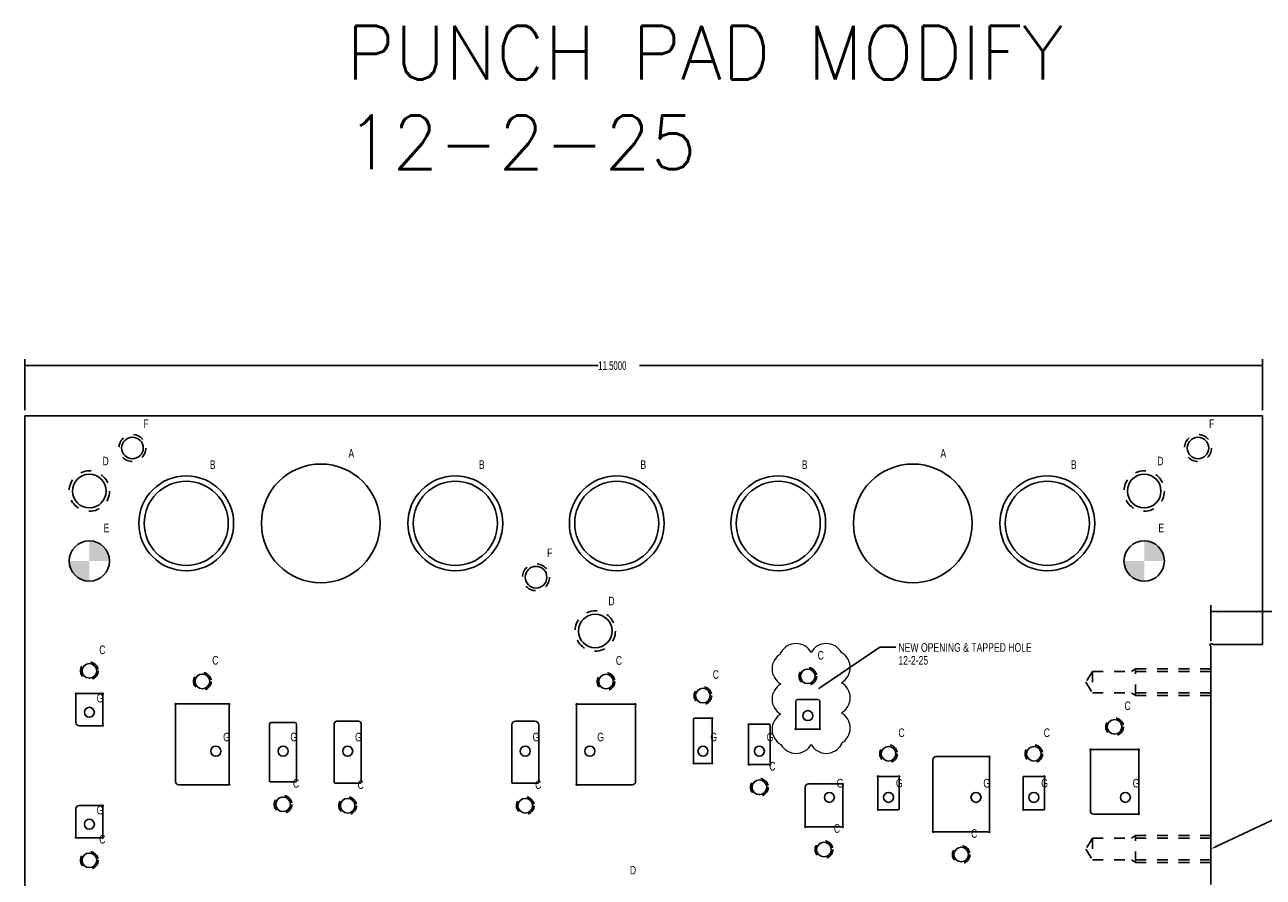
# Model space of a CAD drawing. Header units: inches. Extents: x 1880 to 2363, y -453 to -54.
# Tile 969 of 1056: x 2132 to 2144, y -296 to -288. Entities that reach past the tile are written whole.
import ezdxf

# ---------------------------------------------------------------- set-up
doc = ezdxf.new("R2010")
doc.units = ezdxf.units.IN
doc.header["$LTSCALE"] = 0.5
doc.header["$MEASUREMENT"] = 0
doc.linetypes.add('HIDDEN', pattern=[0.225, 0.15, -0.075])
for name, color, linetype in [('SID-M-D', 42, 'Continuous'), ('SID-M-F', 202, 'Continuous'), ('SID-M-H', 4, 'HIDDEN'), ('SID-M-M', 233, 'Continuous'), ('SID-M-S', 105, 'Continuous'), ('SID-M-S2', 1, 'Continuous')]:
    doc.layers.add(name, color=color, linetype=linetype)
doc.styles.add('SLDTEXTSTYLE0', font='TXT', dxfattribs={"width": 0.595745})
doc.styles.add('T', font='romans.shx')

# ---------------------------------------------------------------- blocks, each defined once
blk = doc.blocks.new('_Dot')
at = {"color": 0, "linetype": 'ByBlock', "lineweight": -2}
blk.add_line((-0.5, 0), (-1, 0), dxfattribs=at)
at = {"color": 0, "linetype": 'ByBlock', "const_width": 0.5}
blk.add_lwpolyline([(-0.25, 0, 1), (0.25, 0, 1)], format="xyb", close=True, dxfattribs=at)

msp = doc.modelspace()

# ---------------------------------------------------------------- hatches: boundary and pattern name
at = {"layer": 'SID-M-F'}
h = msp.add_hatch(color=256, dxfattribs=at)
edge = h.paths.add_edge_path(flags=0)
edge.add_arc((2132.76641, -292.94812), 0.1875, 0, 90)
edge.add_line((2132.76641, -292.76062), (2132.76641, -292.94812))
edge.add_line((2132.76641, -292.94812), (2132.95391, -292.94812))
h = msp.add_hatch(color=256, dxfattribs=at)
edge = h.paths.add_edge_path(flags=0)
edge.add_arc((2142.56641, -292.94812), 0.1875, 0, 90)
edge.add_line((2142.56641, -292.76062), (2142.56641, -292.94812))
edge.add_line((2142.56641, -292.94812), (2142.75391, -292.94812))
h = msp.add_hatch(color=256, dxfattribs=at)
edge = h.paths.add_edge_path(flags=0)
edge.add_arc((2132.76641, -292.94812), 0.1875, 180, 270)
edge.add_line((2132.76641, -293.13562), (2132.76641, -292.94812))
edge.add_line((2132.76641, -292.94812), (2132.57891, -292.94812))
h = msp.add_hatch(color=256, dxfattribs=at)
edge = h.paths.add_edge_path(flags=0)
edge.add_arc((2142.56641, -292.94812), 0.1875, 180, 270)
edge.add_line((2142.56641, -293.13562), (2142.56641, -292.94812))
edge.add_line((2142.56641, -292.94812), (2142.37891, -292.94812))

# ---------------------------------------------------------------- linework, layer by layer
at = {"color": 0, "linetype": 'Continuous', "lineweight": 0}
for centre in [(2132.76641, -292.94812), (2142.56641, -292.94812)]:
    msp.add_circle(centre, 0.1875, dxfattribs=at)
at = {"color": 1, "linetype": 'Continuous', "lineweight": 18}
for centre, radius, start, end in [((2139.3319, -293.875), 0.1604, 28.955024, 151.044976), ((2139.6126, -293.875), 0.1604, 28.955024, 151.044976), ((2139.26921, -293.9499), 0.1604, 118.955024, 241.044976), ((2139.19493, -293.80345), 0.00697, 118.955024, 241.044976), ((2139.67529, -293.9377), 0.1604, 298.955024, 61.044976), ((2139.26921, -294.2306), 0.1604, 118.955024, 241.044976), ((2139.67529, -294.21839), 0.1604, 298.955024, 61.044976), ((2139.26921, -294.51129), 0.1604, 118.955024, 241.044976), ((2139.67529, -294.49909), 0.1604, 298.955024, 61.044976), ((2139.3319, -294.57399), 0.1604, 208.955024, 331.044976), ((2139.6126, -294.57399), 0.1604, 208.955024, 331.044976), ((2139.74957, -294.64553), 0.00697, 298.955024, 61.044976)]:
    msp.add_arc(centre, radius, start, end, dxfattribs=at)
at = {"layer": 'SID-M-D'}
for p, q in [((2132.16641, -291.54812), (2132.16641, -291.07178)), ((2143.66641, -291.54812), (2143.66641, -291.07178)), ((2132.16641, -291.13178), (2137.49375, -291.13178)), ((2143.66641, -291.13178), (2137.87798, -291.13178)), ((2143.18608, -293.69248), (2143.18608, -293.35764)), ((2143.18608, -293.41764), (2143.66641, -293.41764)), ((2143.66641, -293.41764), (2143.92711, -293.41764)), ((2139.56318, -294.11892), (2140.11066, -293.74681)), ((2140.11066, -293.74681), (2140.26066, -293.74681)), ((2143.24041, -295.59766), (2144.0978, -295.19585))]:
    msp.add_line(p, q, dxfattribs=at)
for points in [[(2132.16641, -291.13178), (2132.22641, -291.14101), (2132.22641, -291.12255)], [(2143.66641, -291.13178), (2143.60641, -291.12255), (2143.60641, -291.14101)], [(2143.18608, -293.41764), (2143.24608, -293.42687), (2143.24608, -293.40841)], [(2143.66641, -293.41764), (2143.60641, -293.40841), (2143.60641, -293.42687)], [(2143.24465, -295.60671), (2143.18608, -295.62312), (2143.24465, -295.60671), (2143.23616, -295.5886)]]:
    msp.add_solid(points, dxfattribs=at)
at = {"layer": 'SID-M-H'}
for p, q in [((2142.08608, -293.97262), (2142.02569, -294.07312)), ((2142.08608, -293.97262), (2142.08608, -294.17362)), ((2143.18608, -293.97262), (2142.08608, -293.97262)), ((2142.48608, -293.94812), (2142.44933, -293.97262)), ((2143.18608, -293.94812), (2142.48608, -293.94812)), ((2142.02569, -294.07312), (2142.08608, -294.17362)), ((2142.08608, -294.17362), (2143.18608, -294.17362)), ((2142.44933, -294.17362), (2142.48608, -294.19812)), ((2142.48608, -294.19812), (2142.48608, -294.19641)), ((2142.48608, -294.19812), (2143.18608, -294.19812)), ((2142.08608, -295.52262), (2142.02569, -295.62312)), ((2142.08608, -295.52262), (2142.08608, -295.72362)), ((2143.18608, -295.52262), (2142.08608, -295.52262)), ((2142.48608, -295.49812), (2142.44933, -295.52262)), ((2143.18608, -295.49812), (2142.48608, -295.49812)), ((2142.02569, -295.62312), (2142.08608, -295.72362)), ((2142.08608, -295.72362), (2143.18608, -295.72362)), ((2142.44933, -295.72362), (2142.48608, -295.74812)), ((2142.48608, -295.74812), (2142.48608, -295.74641)), ((2142.48608, -295.74812), (2143.18608, -295.74812))]:
    msp.add_line(p, q, dxfattribs=at)
for centre, radius in [((2133.16641, -291.89812), 0.125), ((2143.06641, -291.89812), 0.125), ((2132.76641, -292.29812), 0.1875), ((2142.56641, -292.29812), 0.1875), ((2136.91641, -293.09812), 0.125), ((2137.46641, -293.59812), 0.1875), ((2132.76641, -293.96812), 0.082), ((2139.44141, -294.01902), 0.082), ((2133.81641, -294.06562), 0.082), ((2137.56641, -294.06746), 0.082), ((2138.46641, -294.19812), 0.082), ((2142.29141, -294.48812), 0.082), ((2140.19141, -294.73812), 0.082), ((2141.54141, -294.73812), 0.082), ((2138.99141, -295.04946), 0.082), ((2134.56641, -295.20812), 0.082), ((2135.16641, -295.22062), 0.082), ((2136.81641, -295.22062), 0.082), ((2139.59141, -295.62812), 0.082), ((2132.76641, -295.72812), 0.082), ((2140.86641, -295.67473), 0.082)]:
    msp.add_circle(centre, radius, dxfattribs=at)
for points in [[(2142.48606, -294.19641), (2142.48608, -294.18305), (2142.48608, -294.15778), (2142.48608, -294.12333), (2142.48608, -294.08344), (2142.48608, -294.04243), (2142.48608, -294.00475), (2142.48608, -293.97448), (2142.48608, -293.95489), (2142.48608, -293.94812), (2142.48608, -293.94945), (2142.48608, -293.94812)], [(2142.48606, -295.74641), (2142.48608, -295.73305), (2142.48608, -295.70778), (2142.48608, -295.67333), (2142.48608, -295.63344), (2142.48608, -295.59243), (2142.48608, -295.55475), (2142.48608, -295.52448), (2142.48608, -295.50489), (2142.48608, -295.49812), (2142.48608, -295.49945), (2142.48608, -295.49812)]]:
    msp.add_open_spline(points, degree=3, knots=[0, 0, 0, 0, 0.11111112, 0.22222223, 0.33333334, 0.44444445, 0.55555556, 0.66666667, 0.77777778, 0.88888889, 1, 1, 1, 1], dxfattribs=at)
at = {"layer": 'SID-M-M'}
for centre in [(2132.76641, -294.35312), (2139.44141, -294.38402), (2133.94141, -294.71446), (2134.56641, -294.71446), (2135.16641, -294.71446), (2136.81641, -294.71446), (2137.41641, -294.71446), (2138.46741, -294.71446), (2138.99141, -294.71446), (2139.64141, -295.14312), (2140.19141, -295.14312), (2141.00391, -295.14312), (2141.54141, -295.14312), (2142.39141, -295.14312), (2132.76641, -295.39312)]:
    msp.add_circle(centre, 0.0465, dxfattribs=at)
at = {"layer": 'SID-M-S'}
for p, q in [((2132.16641, -291.59812), (2132.16641, -298.09812)), ((2143.66641, -291.59812), (2132.16641, -291.59812)), ((2143.66641, -293.72312), (2143.66641, -291.59812)), ((2143.18608, -295.95376), (2143.18608, -293.74248)), ((2143.20544, -293.72312), (2143.66641, -293.72312)), ((2132.64141, -294.44812), (2132.64141, -294.18907)), ((2132.65236, -294.17812), (2132.88045, -294.17812)), ((2132.89141, -294.18907), (2132.89141, -294.46716)), ((2133.56641, -294.99562), (2133.56641, -294.28657)), ((2133.57736, -294.27562), (2134.05545, -294.27562)), ((2134.06641, -294.28657), (2134.06641, -295.01466)), ((2137.29141, -294.28842), (2137.29141, -295.01651)), ((2137.83045, -294.27746), (2137.30236, -294.27746)), ((2137.84141, -294.99746), (2137.84141, -294.28842)), ((2139.32891, -294.49806), (2139.32891, -294.25402)), ((2139.34891, -294.23402), (2139.53391, -294.23402)), ((2139.55391, -294.25402), (2139.55391, -294.49806)), ((2135.26641, -294.43562), (2135.06641, -294.43562)), ((2136.90641, -294.43562), (2136.72641, -294.43562)), ((2138.37991, -294.41812), (2138.37991, -294.81716)), ((2138.54195, -294.40812), (2138.38991, -294.40812)), ((2138.55291, -294.81716), (2138.55291, -294.41907)), ((2132.88045, -294.47812), (2132.67141, -294.47812)), ((2134.44141, -294.46312), (2134.44141, -294.99312)), ((2134.67641, -294.44812), (2134.45641, -294.44812)), ((2134.69141, -294.99312), (2134.69141, -294.46312)), ((2135.04141, -294.46062), (2135.04141, -295.00062)), ((2135.29141, -295.00062), (2135.29141, -294.46062)), ((2136.69141, -294.47062), (2136.69141, -295.00562)), ((2136.94141, -295.00562), (2136.94141, -294.47062)), ((2138.89141, -294.47541), (2138.89141, -294.8285)), ((2139.08141, -294.46446), (2138.90236, -294.46446)), ((2139.09141, -294.8285), (2139.09141, -294.47446)), ((2139.54295, -294.50902), (2139.33986, -294.50902)), ((2141.11795, -294.76473), (2140.63391, -294.76473)), ((2141.12891, -295.45378), (2141.12891, -294.77569)), ((2142.06641, -294.70907), (2142.06641, -295.26812)), ((2142.50545, -294.69812), (2142.07736, -294.69812)), ((2142.51641, -295.28716), (2142.51641, -294.70907)), ((2138.39086, -294.82812), (2138.54195, -294.82812)), ((2138.90236, -294.83946), (2139.08045, -294.83946)), ((2140.60391, -294.79473), (2140.60391, -295.45378)), ((2134.44641, -294.99812), (2134.68641, -294.99812)), ((2135.05141, -295.01062), (2135.28141, -295.01062)), ((2136.69641, -295.01062), (2136.93641, -295.01062)), ((2140.09141, -294.95907), (2140.09141, -295.24716)), ((2140.28045, -294.94812), (2140.10236, -294.94812)), ((2140.29141, -295.24812), (2140.29141, -294.95907)), ((2141.44141, -294.94812), (2141.44141, -295.24716)), ((2141.63045, -294.94812), (2141.44141, -294.94812)), ((2141.64141, -295.24812), (2141.64141, -294.95907)), ((2134.05545, -295.02562), (2133.59641, -295.02562)), ((2137.30236, -295.02746), (2137.81141, -295.02746)), ((2139.41641, -295.04812), (2139.41641, -295.40716)), ((2139.75545, -295.01812), (2139.44641, -295.01812)), ((2139.76641, -295.40716), (2139.76641, -295.02907)), ((2132.67141, -295.21812), (2132.88045, -295.21812)), ((2132.89141, -295.22907), (2132.89141, -295.50716)), ((2132.64141, -295.50716), (2132.64141, -295.24812)), ((2140.10236, -295.25812), (2140.28141, -295.25812)), ((2141.45236, -295.25812), (2141.63141, -295.25812)), ((2142.09641, -295.29812), (2142.50545, -295.29812)), ((2139.42736, -295.41812), (2139.75545, -295.41812)), ((2140.61486, -295.46473), (2141.11795, -295.46473)), ((2132.88045, -295.51812), (2132.65236, -295.51812))]:
    msp.add_line(p, q, dxfattribs=at)
for centre, radius in [((2133.16641, -291.89812), 0.1005), ((2143.06641, -291.89812), 0.1005), ((2134.91641, -292.59812), 0.55118), ((2140.41641, -292.59812), 0.55118), ((2132.76641, -292.29812), 0.15625), ((2133.66641, -292.59812), 0.44063), ((2133.66641, -292.59812), 0.39062), ((2136.16641, -292.59812), 0.44063), ((2136.16641, -292.59812), 0.39062), ((2137.66641, -292.59812), 0.44063), ((2137.66641, -292.59812), 0.39063), ((2139.16641, -292.59812), 0.44063), ((2139.16641, -292.59812), 0.39063), ((2141.66641, -292.59812), 0.44062), ((2141.66641, -292.59812), 0.39062), ((2142.56641, -292.29812), 0.15625), ((2132.76641, -292.94812), 0.1875), ((2142.56641, -292.94812), 0.1875), ((2136.91641, -293.09812), 0.1005), ((2137.46641, -293.59812), 0.15625), ((2132.76641, -293.96812), 0.068), ((2139.44141, -294.01902), 0.068), ((2133.81641, -294.06562), 0.068), ((2137.56641, -294.06746), 0.068), ((2138.46641, -294.19812), 0.068), ((2142.29141, -294.48812), 0.068), ((2140.19141, -294.73812), 0.068), ((2141.54141, -294.73812), 0.068), ((2138.99141, -295.04946), 0.068), ((2134.56641, -295.20812), 0.068), ((2135.16641, -295.22062), 0.068), ((2136.81641, -295.22062), 0.068), ((2139.59141, -295.62812), 0.068), ((2132.76641, -295.72812), 0.068), ((2140.86641, -295.67473), 0.068)]:
    msp.add_circle(centre, radius, dxfattribs=at)
for centre, radius, start, end in [((2143.19108, -293.72812), 0.0125, 34.849905, 235.150095), ((2143.18108, -293.74248), 0.005, 0, 55.150095), ((2143.20544, -293.71812), 0.005, 214.849905, 270), ((2132.64353, -294.18024), 0.006, 42.592273, 227.407727), ((2132.63541, -294.18907), 0.006, 0, 47.407727), ((2132.65236, -294.17212), 0.006, 222.592273, 270), ((2132.88045, -294.17212), 0.006, 270, 317.407727), ((2132.88929, -294.18024), 0.006, 312.592273, 137.407727), ((2132.89741, -294.18907), 0.006, 132.592273, 180), ((2133.56853, -294.27774), 0.006, 42.592273, 227.407727), ((2133.56041, -294.28657), 0.006, 0, 47.407727), ((2133.57736, -294.26962), 0.006, 222.592273, 270), ((2134.05545, -294.26962), 0.006, 270, 317.407727), ((2134.06429, -294.27774), 0.006, 312.592273, 137.407727), ((2134.07241, -294.28657), 0.006, 132.592273, 180), ((2137.29353, -294.27958), 0.006, 42.592273, 227.407727), ((2137.28541, -294.28842), 0.006, 0, 47.407727), ((2137.30236, -294.27146), 0.006, 222.592273, 270), ((2137.83045, -294.27146), 0.006, 270, 317.407727), ((2137.83929, -294.27958), 0.006, 312.592273, 137.407727), ((2137.84741, -294.28842), 0.006, 132.592273, 180), ((2139.34891, -294.25402), 0.02, 90, 180), ((2139.53391, -294.25402), 0.02, 0, 90), ((2135.06641, -294.46062), 0.025, 90, 180), ((2135.26641, -294.46062), 0.025, 0, 90), ((2136.72641, -294.47062), 0.035, 90, 180), ((2136.90641, -294.47062), 0.035, 0, 90), ((2138.38991, -294.41812), 0.01, 90, 180), ((2138.54195, -294.40212), 0.006, 270, 317.407727), ((2138.55079, -294.41024), 0.006, 312.592273, 137.407727), ((2138.55891, -294.41907), 0.006, 132.592273, 180), ((2132.67141, -294.44812), 0.03, 180, 270), ((2132.88045, -294.48412), 0.006, 42.592273, 90), ((2132.88929, -294.476), 0.006, 222.592273, 47.407727), ((2132.89741, -294.46716), 0.006, 180, 227.407727), ((2134.45641, -294.46312), 0.015, 90, 180), ((2134.67641, -294.46312), 0.015, 0, 90), ((2138.89353, -294.46658), 0.006, 42.592273, 227.407727), ((2138.88541, -294.47541), 0.006, 0, 47.407727), ((2138.90236, -294.45846), 0.006, 222.592273, 270), ((2139.08141, -294.47446), 0.01, 0, 90), ((2139.33103, -294.5069), 0.006, 132.592273, 317.407727), ((2139.32291, -294.49806), 0.006, 312.592273, 0), ((2139.33986, -294.51502), 0.006, 90, 137.407727), ((2139.54295, -294.51502), 0.006, 42.592273, 90), ((2139.55179, -294.5069), 0.006, 222.592273, 47.407727), ((2139.55991, -294.49806), 0.006, 180, 227.407727), ((2140.63391, -294.79473), 0.03, 90, 180), ((2141.11795, -294.75873), 0.006, 270, 317.407727), ((2141.12679, -294.76685), 0.006, 312.592273, 137.407727), ((2141.13491, -294.77569), 0.006, 132.592273, 180), ((2142.06853, -294.70024), 0.006, 42.592273, 227.407727), ((2142.06041, -294.70907), 0.006, 0, 47.407727), ((2142.07736, -294.69212), 0.006, 222.592273, 270), ((2142.50545, -294.69212), 0.006, 270, 317.407727), ((2142.51429, -294.70024), 0.006, 312.592273, 137.407727), ((2142.52241, -294.70907), 0.006, 132.592273, 180), ((2138.38203, -294.826), 0.006, 132.592273, 317.407727), ((2138.37391, -294.81716), 0.006, 312.592273, 0), ((2138.39086, -294.83412), 0.006, 90, 137.407727), ((2138.54195, -294.83412), 0.006, 42.592273, 90), ((2138.55079, -294.826), 0.006, 222.592273, 47.407727), ((2138.55891, -294.81716), 0.006, 180, 227.407727), ((2138.89353, -294.83734), 0.006, 132.592273, 317.407727), ((2138.88541, -294.8285), 0.006, 312.592273, 0), ((2138.90236, -294.84546), 0.006, 90, 137.407727), ((2139.08045, -294.84546), 0.006, 42.592273, 90), ((2139.08929, -294.83734), 0.006, 222.592273, 47.407727), ((2139.09741, -294.8285), 0.006, 180, 227.407727), ((2133.59641, -294.99562), 0.03, 180, 270), ((2134.07241, -295.01466), 0.006, 180, 227.407727), ((2134.44641, -294.99312), 0.005, 180, 270), ((2134.68641, -294.99312), 0.005, 270, 0), ((2135.05141, -295.00062), 0.01, 180, 270), ((2135.28141, -295.00062), 0.01, 270, 0), ((2136.69641, -295.00562), 0.005, 180, 270), ((2136.93641, -295.00562), 0.005, 270, 0), ((2137.28541, -295.01651), 0.006, 312.592273, 0), ((2137.81141, -294.99746), 0.03, 270, 0), ((2139.75545, -295.01212), 0.006, 270, 317.407727), ((2139.76429, -295.02024), 0.006, 312.592273, 137.407727), ((2140.09353, -294.95024), 0.006, 42.592273, 227.407727), ((2140.08541, -294.95907), 0.006, 0, 47.407727), ((2140.10236, -294.94212), 0.006, 222.592273, 270), ((2140.28045, -294.94212), 0.006, 270, 317.407727), ((2140.28929, -294.95024), 0.006, 312.592273, 137.407727), ((2140.29741, -294.95907), 0.006, 132.592273, 180), ((2141.63045, -294.94212), 0.006, 270, 317.407727), ((2141.63929, -294.95024), 0.006, 312.592273, 137.407727), ((2141.64741, -294.95907), 0.006, 132.592273, 180), ((2134.05545, -295.03162), 0.006, 42.592273, 90), ((2134.06429, -295.0235), 0.006, 222.592273, 47.407727), ((2137.29353, -295.02534), 0.006, 132.592273, 317.407727), ((2137.30236, -295.03346), 0.006, 90, 137.407727), ((2139.44641, -295.04812), 0.03, 90, 180), ((2139.77241, -295.02907), 0.006, 132.592273, 180), ((2132.67141, -295.24812), 0.03, 90, 180), ((2132.88045, -295.21212), 0.006, 270, 317.407727), ((2132.88929, -295.22024), 0.006, 312.592273, 137.407727), ((2132.89741, -295.22907), 0.006, 132.592273, 180), ((2140.09353, -295.256), 0.006, 132.592273, 317.407727), ((2140.08541, -295.24716), 0.006, 312.592273, 0), ((2140.10236, -295.26412), 0.006, 90, 137.407727), ((2140.28141, -295.24812), 0.01, 270, 0), ((2141.44353, -295.256), 0.006, 132.592273, 317.407727), ((2141.43541, -295.24716), 0.006, 312.592273, 0), ((2141.45236, -295.26412), 0.006, 90, 137.407727), ((2141.63141, -295.24812), 0.01, 270, 0), ((2142.09641, -295.26812), 0.03, 180, 270), ((2142.50545, -295.30412), 0.006, 42.592273, 90), ((2142.51429, -295.296), 0.006, 222.592273, 47.407727), ((2142.52241, -295.28716), 0.006, 180, 227.407727), ((2139.41853, -295.416), 0.006, 132.592273, 317.407727), ((2139.41041, -295.40716), 0.006, 312.592273, 0), ((2139.42736, -295.42412), 0.006, 90, 137.407727), ((2139.75545, -295.42412), 0.006, 42.592273, 90), ((2139.76429, -295.416), 0.006, 222.592273, 47.407727), ((2139.77241, -295.40716), 0.006, 180, 227.407727), ((2140.60603, -295.46261), 0.006, 132.592273, 317.407727), ((2140.59791, -295.45378), 0.006, 312.592273, 0), ((2140.61486, -295.47073), 0.006, 90, 137.407727), ((2141.11795, -295.47073), 0.006, 42.592273, 90), ((2141.12679, -295.46261), 0.006, 222.592273, 47.407727), ((2141.13491, -295.45378), 0.006, 180, 227.407727), ((2132.64353, -295.516), 0.006, 132.592273, 317.407727), ((2132.63541, -295.50716), 0.006, 312.592273, 0), ((2132.65236, -295.52412), 0.006, 90, 137.407727), ((2132.88045, -295.52412), 0.006, 42.592273, 90), ((2132.88929, -295.516), 0.006, 222.592273, 47.407727), ((2132.89741, -295.50716), 0.006, 180, 227.407727)]:
    msp.add_arc(centre, radius, start, end, dxfattribs=at)

# ---------------------------------------------------------------- block references
at = {"layer": 'SID-M-D', "xscale": 0.01846153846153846, "yscale": 0.01846153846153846, "zscale": 0.01846153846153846, "rotation": 214.2035696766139}
msp.add_blockref('_Dot', (2139.54791, -294.1293), dxfattribs=at)

# ---------------------------------------------------------------- texts
at = {"layer": 'SID-M-D', "style": 'SLDTEXTSTYLE0', "width": 0.75}
for s, p in [('F', (2133.26918, -291.71199)), ('F', (2143.16918, -291.71199)), ('A', (2135.17333, -291.98848)), ('A', (2140.67333, -291.98848)), ('D', (2132.88825, -292.0596)), ('B', (2133.88551, -292.09237)), ('B', (2136.38551, -292.09237)), ('B', (2137.88551, -292.09237)), ('B', (2139.38551, -292.09237)), ('B', (2141.88551, -292.09237)), ('D', (2142.68825, -292.0596)), ('E', (2132.89894, -292.68023)), ('E', (2142.69894, -292.68023)), ('F', (2137.01918, -292.91199)), ('D', (2137.58825, -293.3596)), ('C', (2132.85807, -293.81253)), ('NEW OPENING & TAPPED HOLE', (2140.28307, -293.79108)), ('C', (2133.90807, -293.91003)), ('C', (2137.65807, -293.91187)), ('C', (2139.53307, -293.86343)), ('12-2-25', (2140.28307, -293.91045)), ('C', (2138.55807, -294.04253)), ('G', (2132.83481, -294.26142)), ('C', (2142.38307, -294.33253)), ('G', (2134.00981, -294.62276)), ('G', (2134.63481, -294.62276)), ('G', (2135.23481, -294.62276)), ('G', (2136.88481, -294.62276)), ('G', (2137.48481, -294.62276)), ('G', (2138.53581, -294.62276)), ('G', (2139.05981, -294.62276)), ('C', (2140.28307, -294.58253)), ('C', (2141.63307, -294.58253)), ('C', (2139.08307, -294.89386)), ('C', (2134.65807, -295.05253)), ('C', (2135.25807, -295.06503)), ('C', (2136.90807, -295.06503)), ('G', (2139.70981, -295.05142)), ('G', (2140.25981, -295.05142)), ('G', (2141.07231, -295.05142)), ('G', (2141.60981, -295.05142)), ('G', (2142.45981, -295.05142)), ('G', (2132.83481, -295.30142)), ('C', (2139.68307, -295.47253)), ('C', (2140.95807, -295.51914)), ('C', (2132.85807, -295.57253)), ('D', (2137.78825, -295.8596))]:
    msp.add_text(s, height=0.08, dxfattribs=at).set_placement(p)
at = {"layer": 'SID-M-D', "insert": (2137.49375, -291.09215), "char_height": 0.08, "attachment_point": 1, "style": 'SLDTEXTSTYLE0'}
msp.add_mtext('11.5000', dxfattribs=at)
at = {"layer": 'SID-M-S2', "insert": (2135.15262, -287.97567), "char_height": 0.5, "width": 14.9670425, "attachment_point": 1, "style": 'T'}
msp.add_mtext('{PUNCH PAD MODIFY\\P12-2-25}', dxfattribs=at)

doc.saveas('drawing.dxf')
